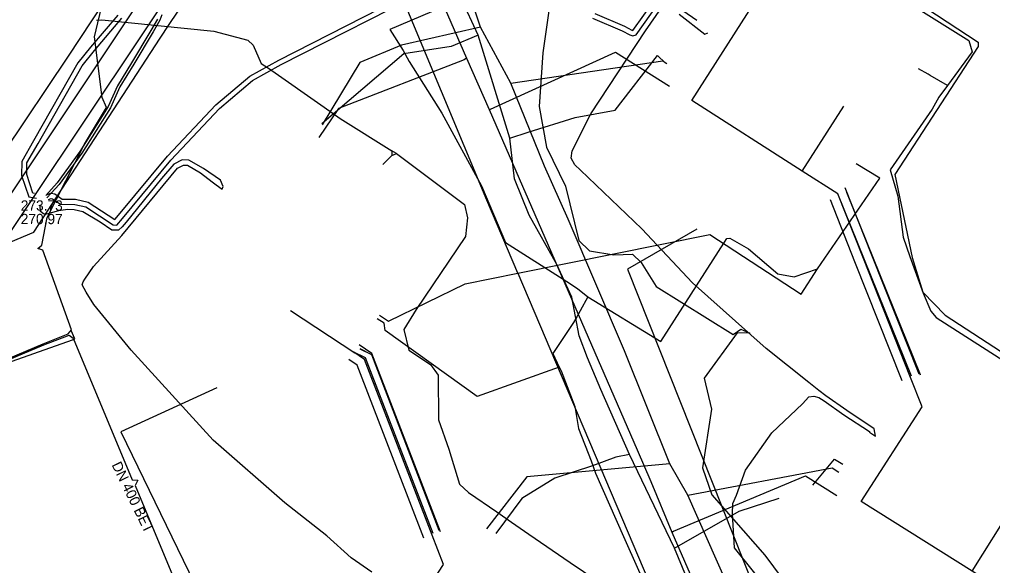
# Model space of a CAD drawing. Extents: x -598233 to -596890, y -1157848 to -1156431.
# Drawn here: x -597025.8 to -596950, y -1157253.8 to -1157211.3 of the extents above; entities that cross this region are included whole.
import ezdxf

# ---------------------------------------------------------------- set-up
doc = ezdxf.new("R2010")
doc.units = 0
for name, color, linetype in [('Vrstva 12', 7, 'Continuous'), ('Vrstva 13', 7, 'Continuous'), ('Vrstva 16', 7, 'Continuous'), ('Vrstva 19', 7, 'Continuous'), ('Vrstva 37', 7, 'Continuous'), ('Vrstva 38', 7, 'Continuous'), ('Vrstva 42', 7, 'Continuous'), ('Vrstva 55', 7, 'Continuous'), ('Vrstva 58', 7, 'Continuous'), ('Vrstva 9', 7, 'Continuous')]:
    doc.layers.add(name, color=color, linetype=linetype)

msp = doc.modelspace()

# ---------------------------------------------------------------- linework, layer by layer
at = {"layer": 'Vrstva 12'}
for points in [[(-596974.32, -1157191.21), (-596972.26, -1157192.55), (-596977.62, -1157200.29), (-596979.08, -1157201.89), (-596981.93, -1157202.92), (-596983.59, -1157203.86), (-596983.83, -1157204.96), (-596985.93, -1157208.12), (-596987.59, -1157208.54), (-596990.56, -1157209.52), (-596991.56, -1157209.75), (-596993.66, -1157210.73), (-596996.91, -1157212.12), (-596995.88, -1157213.75), (-596995.41, -1157214.6), (-596992.85, -1157218.63), (-596989.76, -1157224.28), (-596987.91, -1157228.68), (-596983.13, -1157231.73), (-596982.3, -1157232.26), (-596981.48, -1157232.92)], [(-596986.93, -1157231.06), (-596989.34, -1157225.4), (-596998.05, -1157204.54), (-597005.8, -1157199.46)], [(-597014.81, -1157212.79), (-597014.11, -1157211.71), (-597007.05, -1157201.3)], [(-597079.69, -1157243.51), (-597044.91, -1157231.75), (-597035.86, -1157232.56), (-597027.44, -1157229.05), (-597024.64, -1157227.89), (-597014.81, -1157212.79)], [(-596963.6, -1157230.74), (-596958.74, -1157223.67), (-596960.58, -1157222.56)], [(-596986.93, -1157231.06), (-596971.98, -1157228.05), (-596964.87, -1157232.7), (-596963.6, -1157230.74)], [(-596981.48, -1157232.92), (-596975.79, -1157236.39), (-596970.66, -1157228.38), (-596970.42, -1157228.34), (-596968.98, -1157229.18), (-596966.68, -1157231.11), (-596965.42, -1157231.36), (-596963.6, -1157230.74)], [(-596997.72, -1157234.35), (-596997.02, -1157234.8), (-596991.04, -1157231.89), (-596986.93, -1157231.06)], [(-596986.93, -1157231.06), (-596975.86, -1157257.15), (-596973.69, -1157262.23)], [(-596981.48, -1157232.92), (-596982.09, -1157234.01), (-596982.33, -1157234.46)], [(-596983.72, -1157238.39), (-596990.1, -1157240.67), (-596997.28, -1157235.54), (-596997.36, -1157234.97), (-596997.89, -1157234.62)], [(-596982.33, -1157234.46), (-596982.61, -1157234.92), (-596984.22, -1157237.32), (-596983.72, -1157238.39)], [(-596983.72, -1157238.39), (-596983.57, -1157238.68), (-596982.49, -1157241.45), (-596982.22, -1157243.15), (-596981.23, -1157245.67), (-596980.88, -1157246.63), (-596978.71, -1157251.57), (-596976.47, -1157256.56), (-596974.93, -1157260.1), (-596966.38, -1157265.84)]]:
    msp.add_lwpolyline(points, dxfattribs=at)
at = {"layer": 'Vrstva 13'}
for points in [[(-597003.086, -1157189.907), (-597026.958, -1157225.685), (-597068.888, -1157237.453)], [(-597002.549, -1157189.771), (-597001.246, -1157190.659), (-596990.925, -1157214.348), (-596989.181, -1157218.344), (-596977.644, -1157244.817), (-596976.574, -1157247.274), (-596974.945, -1157251.212), (-596963.817, -1157276.638), (-596961.383, -1157282.176), (-596957.612, -1157290.782), (-596980.006, -1157323.339), (-596973.121, -1157340.272), (-596970.958, -1157345.591), (-596971.266, -1157347.162)], [(-596989.181, -1157218.344), (-596989.075, -1157218.297), (-596979.322, -1157213.861), (-596975.129, -1157216.511)], [(-596990.925, -1157214.348), (-596991.118, -1157214.464), (-597000.916, -1157218.257), (-597002.444, -1157220.505)], [(-596974.945, -1157251.212), (-596974.8, -1157251.145), (-596964.519, -1157246.848), (-596962.096, -1157248.381)]]:
    msp.add_lwpolyline(points, dxfattribs=at)
at = {"layer": 'Vrstva 16'}
for points in [[(-596961.79, -1157277.86), (-596964.67, -1157268.74), (-596973.69, -1157248.35), (-596975.09, -1157245.91), (-596978.64, -1157237.11), (-596983.01, -1157226.86), (-596984.86, -1157222.75), (-596987.47, -1157216.28), (-596989.85, -1157211.94), (-596990.83, -1157208.98), (-596994.15, -1157200.36), (-596998.41, -1157194.64)], [(-596989.85, -1157211.94), (-596995.99, -1157213.34), (-596999.24, -1157214.69), (-597002.18, -1157219.53)], [(-596987.47, -1157216.28), (-596975.64, -1157214.55), (-596975.32, -1157214.76)], [(-596975.09, -1157245.91), (-596984.8, -1157246.79), (-596986.24, -1157246.92), (-596989.37, -1157250.96)], [(-596973.69, -1157248.35), (-596962.46, -1157246.22), (-596961.94, -1157246.56)]]:
    msp.add_lwpolyline(points, dxfattribs=at)
at = {"layer": 'Vrstva 19'}
msp.add_lwpolyline([(-597002.182, -1157191.556), (-597003.58, -1157193.59), (-597033.4, -1157238.15), (-597034.34, -1157239.12), (-597026.35, -1157257.65), (-597011.73, -1157291.16), (-597000.9, -1157316.42), (-597000.59, -1157317.13)], dxfattribs=at)
at = {"layer": 'Vrstva 37'}
for p, q in [((-596964.78, -1157223.133), (-596961.551, -1157218.076)), ((-596956.272, -1157239.094), (-596962.011, -1157224.901)), ((-596955.578, -1157238.995), (-596961.317, -1157224.802)), ((-596999.635, -1157237.285), (-597004.657, -1157234.001)), ((-596951.549, -1157254.255), (-596948.362, -1157249.185))]:
    msp.add_line(p, q, dxfattribs=at)
for points in [[(-596962.011, -1157224.901), (-596964.78, -1157223.133), (-596973.39, -1157217.635), (-596968.09, -1157209.335), (-596968.975, -1157207.006)], [(-596956.337, -1157239.198), (-596960.022, -1157229.917), (-596962.011, -1157224.901)], [(-596993.611, -1157251.449), (-596998.883, -1157237.786), (-596999.707, -1157237.219)], [(-596993.542, -1157251.339), (-596998.801, -1157237.666), (-596999.707, -1157237.219)], [(-596993.053, -1157251.094), (-596998.312, -1157237.421), (-596999.218, -1157236.974)], [(-596947.795, -1157256.609), (-596951.549, -1157254.255), (-596960.204, -1157248.827), (-596955.436, -1157241.48), (-596956.337, -1157239.198)], [(-596985.23, -1157268.989), (-596989.386, -1157266.31), (-596997.496, -1157261.082), (-596992.734, -1157253.738), (-596993.611, -1157251.449)]]:
    msp.add_lwpolyline(points, dxfattribs=at)
at = {"layer": 'Vrstva 38'}
for points in [[(-596955.686, -1157238.94), (-596959.371, -1157229.659), (-596961.443, -1157224.433)], [(-596956.988, -1157239.456), (-596960.673, -1157230.175), (-596962.579, -1157225.369)], [(-596992.958, -1157251.197), (-596998.308, -1157237.332), (-596999.31, -1157236.642)], [(-596994.264, -1157251.701), (-596999.458, -1157238.24), (-597000.104, -1157237.796)]]:
    msp.add_lwpolyline(points, dxfattribs=at)
at = {"layer": 'Vrstva 42'}
for p, q in [((-596956.27, -1157239.09), (-596962.01, -1157224.9)), ((-596955.58, -1157238.99), (-596961.32, -1157224.8))]:
    msp.add_line(p, q, dxfattribs=at)
for points in [[(-597023.661, -1157224.965), (-597023.322, -1157224.841), (-597023.286, -1157224.848), (-597023.015, -1157224.905), (-597022.447, -1157225.302), (-597021.4, -1157225.318), (-597020.42, -1157225.544), (-597018.332, -1157226.905), (-597018.042, -1157226.554), (-597014.232, -1157221.954), (-597010.453, -1157217.962), (-597007.826, -1157215.75), (-597005.552, -1157214.492), (-596993.683, -1157208.432)], [(-597023.492, -1157225.329), (-597023.292, -1157225.256), (-597023.177, -1157225.28), (-597022.576, -1157225.7), (-597021.449, -1157225.717), (-597020.579, -1157225.918), (-597018.451, -1157227.305), (-597018.166, -1157227.332), (-597017.738, -1157226.814), (-597013.98, -1157222.274), (-597010.173, -1157218.249), (-597007.598, -1157216.081), (-597005.364, -1157214.845), (-596993.506, -1157208.791)], [(-596981.116, -1157211.229), (-596978.797, -1157212.201), (-596978.218, -1157212.512), (-596977.983, -1157212.611), (-596977.711, -1157212.516), (-596976.002, -1157210.101)], [(-596980.928, -1157210.874), (-596978.625, -1157211.84), (-596978.045, -1157212.151), (-596977.97, -1157212.183), (-596976.265, -1157209.781)], [(-596974.849, -1157210.102), (-596972.992, -1157211.387)], [(-596967.203, -1157256), (-596970.047, -1157252.442), (-596970.216, -1157249.785), (-596970.192, -1157248.987), (-596969.902, -1157248.34), (-596969.203, -1157246.4), (-596967.138, -1157243.503), (-596964.752, -1157241.232), (-596964.262, -1157240.703), (-596963.888, -1157240.65), (-596963.5, -1157240.743), (-596963.084, -1157241.002), (-596961.529, -1157242.082), (-596959.545, -1157243.403), (-596959.53, -1157243.442), (-596959.158, -1157243.692), (-596959.085, -1157243.742), (-596959.175, -1157243.175), (-596961.299, -1157241.756), (-596962.94, -1157240.615), (-596963.496, -1157240.193), (-596964.261, -1157239.582), (-596967.585, -1157236.94), (-596973.319, -1157231.832), (-596977.288, -1157227.614), (-596982.054, -1157223.068), (-596982.51, -1157222.631), (-596982.788, -1157222.132), (-596982.706, -1157221.55), (-596981.24, -1157218.684), (-596977.003, -1157212.208), (-596975.738, -1157210.421)], [(-597018.106, -1157210.987), (-597020.221, -1157213.488), (-597021.209, -1157214.716), (-597024.663, -1157220.775), (-597025.576, -1157222.389), (-597025.592, -1157223.46), (-597025.036, -1157225.128), (-597024.421, -1157225.226)], [(-597024.591, -1157224.862), (-597024.712, -1157224.838), (-597025.192, -1157223.398), (-597025.178, -1157222.497), (-597024.315, -1157220.973), (-597020.877, -1157214.942), (-597019.913, -1157213.742), (-597017.796, -1157211.239)], [(-597015.011, -1157211.298), (-597015.516, -1157212.179), (-597017.025, -1157214.698), (-597018.129, -1157216.484), (-597018.839, -1157218.113), (-597021.063, -1157221.614), (-597022.818, -1157224.047), (-597023.718, -1157225.021)], [(-597014.68, -1157210.969), (-597014.829, -1157211.382), (-597015.344, -1157212.281), (-597016.855, -1157214.802), (-597017.951, -1157216.577), (-597018.661, -1157218.207), (-597020.897, -1157221.726), (-597022.662, -1157224.173), (-597023.286, -1157224.848), (-597023.626, -1157225.216)], [(-596974.38, -1157210.913), (-596972.38, -1157212.475), (-596972.148, -1157212.377)], [(-596998.306, -1157254.324), (-596999.908, -1157253.217), (-597001.819, -1157251.502), (-597005.094, -1157248.938), (-597010.682, -1157244.074), (-597017.068, -1157237.062), (-597019.961, -1157233.511), (-597020.556, -1157232.543), (-597020.865, -1157231.975), (-597020.8, -1157231.742), (-597020.674, -1157231.545), (-597019.985, -1157230.556), (-597017.792, -1157228.134), (-597013.448, -1157222.899), (-597012.982, -1157222.659), (-597012.683, -1157222.664), (-597011.645, -1157223.259), (-597010.741, -1157223.973), (-597010.447, -1157224.198), (-597009.961, -1157224.537), (-597009.882, -1157224.331), (-597010.102, -1157223.846), (-597011.431, -1157222.921), (-597012.573, -1157222.266), (-597013.076, -1157222.257), (-597013.728, -1157222.594), (-597014.691, -1157223.706), (-597017.439, -1157227.105), (-597017.753, -1157227.457), (-597018.056, -1157227.715), (-597018.568, -1157227.728), (-597019.479, -1157227.113), (-597020.834, -1157226.292), (-597021.501, -1157226.143), (-597021.992, -1157226.104), (-597022.729, -1157226.227), (-597023.656, -1157226.481), (-597023.894, -1157226.459), (-597024.115, -1157226.279), (-597024.142, -1157225.826)], [(-596993.54, -1157251.34), (-596998.8, -1157237.67), (-596999.71, -1157237.22)], [(-596993.05, -1157251.09), (-596998.31, -1157237.42), (-596999.22, -1157236.97)]]:
    msp.add_lwpolyline(points, dxfattribs=at)
at = {"layer": 'Vrstva 55'}
for points in [[(-597030.878, -1157239.493), (-597023.909, -1157236.564), (-597021.97, -1157235.8), (-597021.7, -1157235.49), (-597023.94, -1157229.29), (-597024.33, -1157229.14), (-597024.03, -1157228.89), (-597023.6, -1157226.75), (-597020.69, -1157221.03), (-597018.98, -1157218.19), (-597019.33, -1157217.4), (-597019.91, -1157212.67), (-597019.23, -1157209.85), (-597018.72, -1157209.76), (-597018.88, -1157209.32), (-597010.47, -1157196.29), (-597009.55, -1157195.05), (-597009.234, -1157194.909)], [(-596984.2, -1157208.46), (-596984.99, -1157213.92), (-596985.27, -1157218.11), (-596984.7, -1157221.26), (-596983.23, -1157224.3), (-596982.18, -1157228.52), (-596981.35, -1157229.34), (-596979.47, -1157229.64), (-596978.01, -1157229.59), (-596977.34, -1157230.25), (-596976.15, -1157232.11), (-596970.17, -1157235.85), (-596969.56, -1157235.43), (-596968.87, -1157235.74), (-596969.86, -1157235.72), (-596972.41, -1157239.24), (-596971.84, -1157241.65), (-596972.55, -1157246.21), (-596971.83, -1157248.31), (-596967.7, -1157253.02), (-596960.7, -1157262.39)], [(-597042.074, -1157229.535), (-597042.058, -1157229.426), (-597040.096, -1157229.698), (-597037.971, -1157230.88), (-597036.463, -1157232.458), (-597033.469, -1157239.988), (-597032.771, -1157240.274), (-597030.842, -1157239.587), (-597023.871, -1157236.656), (-597021.88, -1157235.89), (-597021.58, -1157236.12), (-597016.98, -1157247.16), (-597016.55, -1157247.18), (-597016.76, -1157247.59), (-597013.71, -1157254.87)]]:
    msp.add_lwpolyline(points, dxfattribs=at)
at = {"layer": 'Vrstva 58'}
msp.add_line((-596956.22, -1157229.85), (-596955.39, -1157232.56), dxfattribs=at)
for points in [[(-596967.27, -1157179.04), (-596965.87, -1157180.75), (-596966.02, -1157182.32), (-596970, -1157189.01), (-596968.74, -1157195.25), (-596969.48, -1157197.07), (-596969.19, -1157198.45), (-596968.54, -1157201.04), (-596967.95, -1157202.42), (-596959.48, -1157208.15), (-596951.8, -1157212.96), (-596951.54, -1157213.85), (-596953.466, -1157216.467)], [(-596990.03, -1157212.54), (-596991.35, -1157209.68), (-596993.81, -1157207.18), (-596994.97, -1157206.22), (-596997.33, -1157204.59), (-596998.07, -1157200.65), (-596997.6, -1157198.98), (-596993.66, -1157187.98), (-596991.31, -1157184.57), (-596990.81, -1157183.14), (-596990.03, -1157182.41), (-596988.51, -1157182.84)], [(-596963.48, -1157204.9), (-596963.24, -1157205.11), (-596951.07, -1157213.1), (-596951.08, -1157213.42), (-596957.56, -1157223.4), (-596956.22, -1157229.85)], [(-597019.771, -1157211.372), (-597019.34, -1157211.35), (-597010.62, -1157212.23), (-597007.97, -1157212.94), (-597007.56, -1157213.34), (-597006.94, -1157214.76), (-597006.35, -1157215.11), (-597002.02, -1157218.163), (-597000.786, -1157219.022), (-596996.74, -1157221.545)], [(-596987.56, -1157220.56), (-596990.03, -1157212.54), (-596992.12, -1157213.43), (-596995.81, -1157213.99), (-597002.2, -1157219.46)], [(-596987.56, -1157220.56), (-596986.14, -1157220.1), (-596982.46, -1157218.95), (-596979.36, -1157218.38), (-596976.06, -1157214.14), (-596975.44, -1157214.72)], [(-596954.812, -1157215.695), (-596954.981, -1157215.598), (-596955.716, -1157215.177)], [(-596953.466, -1157216.467), (-596954.812, -1157215.695)], [(-596953.466, -1157216.467), (-596954.13, -1157217.37)], [(-596954.13, -1157217.37), (-596954.67, -1157218.3)], [(-596954.67, -1157218.3), (-596957.92, -1157223.03), (-596957.33, -1157225.07), (-596956.91, -1157228.27), (-596956.39, -1157229.77), (-596955.37, -1157232.62), (-596954.77, -1157234.03), (-596954.35, -1157234.53), (-596946.2, -1157239.73), (-596945.318, -1157240.338)], [(-596978.25, -1157245.18), (-596980.48, -1157240.13), (-596981.51, -1157237.65), (-596982.15, -1157235.94), (-596982.72, -1157232.95), (-596983.91, -1157230.4), (-596986.06, -1157226.56), (-596987.19, -1157223.72), (-596987.56, -1157220.56)], [(-596996.74, -1157221.545), (-596996.76, -1157221.915), (-596997.465, -1157222.62)], [(-596996.76, -1157221.915), (-596996.4, -1157221.755)], [(-596996.4, -1157221.755), (-596996.74, -1157221.545)], [(-596996.4, -1157221.755), (-596991.1, -1157225.73), (-596990.85, -1157226.77), (-596991.02, -1157228.21), (-596994.87, -1157233.89), (-596995.81, -1157235.45), (-596995.44, -1157237.06), (-596993.74, -1157238.18), (-596993.14, -1157239), (-596993.12, -1157242.47), (-596992.31, -1157244.76), (-596991.49, -1157247.48), (-596990.77, -1157248.14), (-596988.58, -1157249.63), (-596987.44, -1157250.45), (-596986.092, -1157251.373)], [(-597038.23, -1157231.83), (-597036.96, -1157233), (-597035.87, -1157234.43), (-597034.98, -1157236.44), (-597033.48, -1157240.17), (-597033.27, -1157240.36), (-597021.62, -1157236.26), (-597021.457, -1157236.189), (-597021.735, -1157235.541)], [(-596955.39, -1157232.56), (-596953.65, -1157234.35), (-596939.44, -1157243.57), (-596938.56, -1157244.6), (-596938.49, -1157245.52), (-596942.91, -1157253.32), (-596943.12, -1157254.29), (-596942.81, -1157255.51), (-596940.76, -1157261.62)], [(-596978.25, -1157245.18), (-596979.31, -1157245.38), (-596981.12, -1157246.07), (-596984.05, -1157247.03), (-596986.62, -1157248.6), (-596988.64, -1157251.33)], [(-596974.74, -1157252.48), (-596978.25, -1157245.18)], [(-596963.96, -1157247.56), (-596962.28, -1157245.54), (-596961.61, -1157245.92)], [(-596974.74, -1157252.48), (-596969.7, -1157249.6), (-596966.58, -1157248.57)], [(-596986.092, -1157251.373), (-596982.87, -1157253.58), (-596977.6, -1157257.14), (-596977.28, -1157257.85), (-596977.26, -1157258.33), (-596977.47, -1157258.72), (-596982.57, -1157266.48), (-596983.75, -1157268.33), (-596985.27, -1157270.78), (-596985.45, -1157271.47), (-596983.12, -1157275.49)], [(-596965.55, -1157275.04), (-596966.36, -1157272.33), (-596967.36, -1157269.38), (-596968.46, -1157265.46), (-596970.06, -1157262.2), (-596972.69, -1157257.41), (-596974.74, -1157252.48)]]:
    msp.add_lwpolyline(points, dxfattribs=at)
at = {"layer": 'Vrstva 9'}
for p, q in [((-596973, -1157227.64), (-596978.4, -1157230.76)), ((-596978.4, -1157230.76), (-596965.76, -1157262.52)), ((-597010.395, -1157239.992), (-597017.873, -1157243.421))]:
    msp.add_line(p, q, dxfattribs=at)
for points in [[(-597002.305, -1157184.795), (-597005.903, -1157190.17), (-597019.228, -1157210.072), (-597021.976, -1157214.177), (-597026.974, -1157221.643)], [(-597017.873, -1157243.421), (-597009.467, -1157260.671), (-597002.459, -1157275.052)]]:
    msp.add_lwpolyline(points, dxfattribs=at)

# ---------------------------------------------------------------- texts
at = {"layer": 'Vrstva 12'}
for s, p in [('273.73', (-597025.66, -1157226.205)), ('270.97', (-597025.66, -1157227.255))]:
    msp.add_text(s, height=0.8, dxfattribs=at).set_placement(p)
msp.add_text('DN 400 BET', height=0.8, rotation=295.99, dxfattribs=at).set_placement((-597018.599, -1157245.982))

doc.saveas('drawing.dxf')
